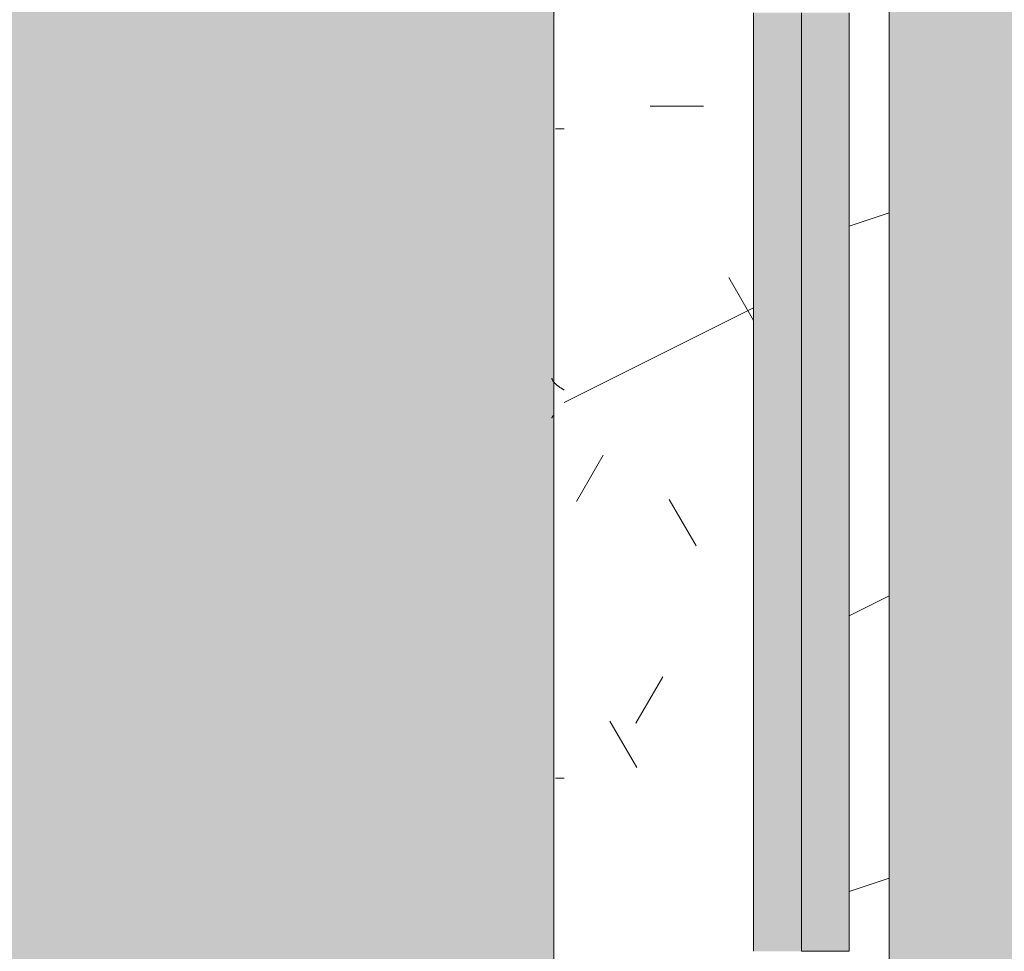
# Model space of a CAD drawing. Header units: millimetres. Extents: x 5980700 to 6194397, y -12939 to 2351883.
# Tile 278 of 587: x 6075274 to 6075890, y -820 to -236. Entities that reach past the tile are written whole.
import ezdxf

# ---------------------------------------------------------------- set-up
doc = ezdxf.new("R2010")
doc.units = ezdxf.units.MM
for name, color, linetype, lineweight in [('A-FLOR-PATT', 8, 'Continuous', 18), ('A-GLAZ', 151, 'Continuous', 9), ('A-GLAZ-SILL', 1, 'Continuous', 9), ('A-WALL', 113, 'Continuous', 18), ('A-WALL-PATT', 111, 'Continuous', 25)]:
    doc.layers.add(name, color=color, linetype=linetype, lineweight=lineweight)

# ---------------------------------------------------------------- blocks, each defined once
blk = doc.blocks.new('FP_131-PLANTA DE CAIMENTO DE PISOS - 1 PAV_')
at = {"layer": 'A-GLAZ-SILL', "lineweight": 5}
for p, q in [((-239.8225001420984, 108.6416587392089), (-239.9471744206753, 108.6585411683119)), ((-239.6978258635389, 108.6135488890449), (-239.8225001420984, 108.6416587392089)), ((-239.5731515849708, 108.5742528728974), (-239.6978258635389, 108.6135488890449)), ((-239.4484773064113, 108.5238283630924), (-239.5731515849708, 108.5742528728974)), ((-239.3238030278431, 108.46234936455), (-239.4484773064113, 108.5238283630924)), ((-239.199128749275, 108.3899061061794), (-239.3238030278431, 108.46234936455)), ((-239.0744544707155, 108.3066049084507), (-239.199128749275, 108.3899061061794)), ((-238.9497801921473, 108.2125680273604), (-239.0744544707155, 108.3066049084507)), ((-238.8251059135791, 108.1079334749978), (-238.9497801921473, 108.2125680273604)), ((-238.7004316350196, 107.9928548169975), (-238.8251059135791, 108.1079334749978)), ((-238.5757573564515, 107.8675009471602), (-238.7004316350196, 107.9928548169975)), ((-238.451083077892, 107.7320558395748), (-238.5757573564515, 107.8675009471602)), ((-238.3264087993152, 107.586718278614), (-238.451083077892, 107.7320558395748)), ((-238.2017345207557, 107.4317015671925), (-238.3264087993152, 107.586718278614))]:
    blk.add_line(p, q, dxfattribs=at)
blk = doc.blocks.new('CC_PEITORIL - PEITORIL-V130-PLANTA DE CAIMENTO DE PISOS - 1 PAV_')
at = {"layer": 'A-GLAZ', "color": 90, "lineweight": 5}
blk.add_blockref('FP_131-PLANTA DE CAIMENTO DE PISOS - 1 PAV_', (0, 0), dxfattribs=at)
blk = doc.blocks.new('CC_JANELA MAXIM-AR_4 FOLHAS VIDRO - 2_50 x 1_20-V160-PLANTA DE CAIMENTO DE PISOS - 1 PAV_')
at = {"layer": 'A-GLAZ', "lineweight": 5}
h = blk.add_hatch(color=251, dxfattribs=at)
h.paths.add_polyline_path([(-1220.000000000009, -17.49999999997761), (-1220, -47.49999999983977), (-632.4999999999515, -47.49999999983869), (-632.4999999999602, -17.49999999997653), (-1170.000000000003, -17.49999999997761)])
h.paths.add_polyline_path([(-602.4999999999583, -17.49999999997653), (-602.4999999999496, -47.49999999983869), (-14.99999999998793, -47.5000000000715), (-14.99999999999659, -17.49999999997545), (-479.7357064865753, -17.49999999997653)])
h.paths.add_polyline_path([(15.00000000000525, -17.49999999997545), (15.00000000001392, -47.5000000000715), (602.5000000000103, -47.500000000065), (602.5000000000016, -17.49999999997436), (65.00000000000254, -17.49999999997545)])
h.paths.add_polyline_path([(632.5000000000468, -47.500000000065), (1219.999999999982, -47.50000000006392), (1219.999999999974, -17.49999999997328), (632.5000000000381, -17.49999999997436)])
blk.add_hatch(color=251, dxfattribs=at).paths.add_polyline_path([(-602.4999999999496, -77.49999999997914), (-14.99999999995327, -77.49999999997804), (-14.99999999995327, -47.5000000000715), (-602.4999999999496, -47.49999999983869), (-602.4999999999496, -57.5063691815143)])
at = {"layer": 'A-GLAZ', "color": 90, "lineweight": 5}
for p, q in [((-14.99999999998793, -17.49999999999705), (-602.499999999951, -17.49999999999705)), ((-14.99999999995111, -47.5000000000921), (-602.499999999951, -47.5000000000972)), ((-602.4999999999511, -47.5000000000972), (-602.4999999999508, -77.50000000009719)), ((-602.4999999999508, -77.50000000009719), (-14.99999999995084, -77.50000000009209))]:
    blk.add_line(p, q, dxfattribs=at)
blk = doc.blocks.new('FP_216-PLANTA DE CAIMENTO DE PISOS - 1 PAV_')
at = {"layer": 'A-GLAZ-SILL', "color": 90, "lineweight": 5}
blk.add_line((1274.99999999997, 107.4999999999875), (-1275.000000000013, 107.4999999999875), dxfattribs=at)
at = {"layer": 'A-GLAZ-SILL', "lineweight": 5}
for p, q in [((-494.1089943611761, 100.9916647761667), (-494.1089943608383, 106.4169462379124)), ((-248.6741235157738, 104.8279180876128), (-248.8161133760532, 104.6330392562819)), ((-248.5321336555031, 105.0195510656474), (-248.6741235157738, 104.8279180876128)), ((-248.3901437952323, 105.2077760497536), (-248.5321336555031, 105.0195510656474)), ((-248.2481539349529, 105.3924337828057), (-248.3901437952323, 105.2077760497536)), ((-248.1061640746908, 105.5733680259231), (-248.2481539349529, 105.3924337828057)), ((-247.9641742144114, 105.7504256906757), (-248.1061640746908, 105.5733680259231)), ((-247.8221843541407, 105.9234569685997), (-247.9641742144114, 105.7504256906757)), ((-247.6801944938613, 106.0923154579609), (-247.8221843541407, 105.9234569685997)), ((-247.5382046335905, 106.2568582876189), (-247.6801944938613, 106.0923154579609)), ((-247.3962147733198, 106.4169462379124), (-247.5382046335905, 106.2568582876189)), ((-247.254224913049, 106.5724438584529), (-247.3962147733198, 106.4169462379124)), ((-247.1122350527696, 106.7232195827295), (-247.254224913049, 106.5724438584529)), ((-246.9702451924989, 106.8691458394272), (-247.1122350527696, 106.7232195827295)), ((-246.8282553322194, 107.010099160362), (-246.9702451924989, 106.8691458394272)), ((-246.6862654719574, 107.1459602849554), (-246.8282553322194, 107.010099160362)), ((-246.5442756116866, 107.276614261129), (-246.6862654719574, 107.1459602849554)), ((-246.4022857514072, 107.4019505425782), (-246.5442756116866, 107.276614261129)), ((-246.2602958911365, 107.5218630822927), (-246.4022857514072, 107.4019505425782)), ((-246.1183060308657, 107.6362504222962), (-246.2602958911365, 107.5218630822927)), ((-245.976316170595, 107.7450157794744), (-246.1183060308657, 107.6362504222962)), ((-245.8343263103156, 107.8480671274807), (-245.976316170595, 107.7450157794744)), ((-245.6923364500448, 107.9453172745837), (-245.8343263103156, 107.8480671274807)), ((-245.5503465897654, 108.0366839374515), (-245.6923364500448, 107.9453172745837)), ((-245.4083567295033, 108.1220898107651), (-245.5503465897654, 108.0366839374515)), ((-245.2663668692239, 108.2014626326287), (-245.4083567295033, 108.1220898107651)), ((-245.1243770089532, 108.2747352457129), (-245.2663668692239, 108.2014626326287)), ((-244.9823871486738, 108.3418456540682), (-245.1243770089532, 108.2747352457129)), ((-244.840397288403, 108.4027370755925), (-244.9823871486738, 108.3418456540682)), ((-244.6984074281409, 108.4573579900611), (-244.840397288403, 108.4027370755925)), ((-244.5564175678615, 108.5056621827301), (-244.6984074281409, 108.4573579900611)), ((-244.4144277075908, 108.5476087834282), (-244.5564175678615, 108.5056621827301)), ((-244.2724378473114, 108.5831623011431), (-244.4144277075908, 108.5476087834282)), ((-244.1304479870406, 108.6122926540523), (-244.2724378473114, 108.5831623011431)), ((-243.9884581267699, 108.6349751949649), (-244.1304479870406, 108.6122926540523)), ((-243.8464682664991, 108.6511907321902), (-243.9884581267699, 108.6349751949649)), ((-243.7044784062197, 108.6609255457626), (-243.8464682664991, 108.6511907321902)), ((-87.70899436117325, 100.9916647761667), (-87.70899436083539, 106.4169462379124)), ((-251.0879511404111, 101.2148174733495), (-251.2299410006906, 100.9916647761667)), ((-250.9459612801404, 101.4377813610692), (-251.0879511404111, 101.2148174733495)), ((-250.8039714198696, 101.6603677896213), (-250.9459612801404, 101.4377813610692)), ((-250.6619815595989, 101.8823884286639), (-250.8039714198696, 101.6603677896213)), ((-250.5199916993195, 102.1036554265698), (-250.6619815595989, 101.8823884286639)), ((-250.3780018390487, 102.3239815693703), (-250.5199916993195, 102.1036554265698)), ((-250.2360119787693, 102.543180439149), (-250.3780018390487, 102.3239815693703)), ((-250.0940221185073, 102.761066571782), (-250.2360119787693, 102.543180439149)), ((-249.9520322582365, 102.9774556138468), (-250.0940221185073, 102.761066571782)), ((-249.8100423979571, 103.19216447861), (-249.9520322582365, 102.9774556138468)), ((-249.6680525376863, 103.4050115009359), (-249.8100423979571, 103.19216447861)), ((-249.5260626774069, 103.6158165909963), (-249.6680525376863, 103.4050115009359)), ((-249.3840728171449, 103.8244013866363), (-249.5260626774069, 103.6158165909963)), ((-249.2420829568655, 104.0305894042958), (-249.3840728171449, 103.8244013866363)), ((-249.1000930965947, 104.234206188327), (-249.2420829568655, 104.0305894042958)), ((-248.9581032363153, 104.4350794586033), (-249.1000930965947, 104.234206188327)), ((-248.8161133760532, 104.6330392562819), (-248.9581032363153, 104.4350794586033))]:
    blk.add_line(p, q, dxfattribs=at)
blk = doc.blocks.new('CC_PEITORIL - PEITORIL-V215-PLANTA DE CAIMENTO DE PISOS - 1 PAV_')
at = {"layer": 'A-GLAZ-SILL', "lineweight": 5}
h = blk.add_hatch(dxfattribs=at)
h.set_pattern_fill('FP_224', color=256, style=0, pattern_type=2)
h.set_pattern_definition([(270, (217.091, -16549.122), (101.6, -406.4), [33.528, -271.272, 33.528, -271.272, -1625.6]), (270, (217.091, -16549.122), (101.6, -406.4), [-609.6, 33.528, -576.072, 33.528, -271.272, -711.2]), (270, (217.091, -16549.122), (101.6, -406.4), [-1524, 33.528, -169.672, 33.528, -474.472]), (29.99999999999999, (267.891, -16701.522), (301.1527240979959, 291.1881810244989), [33.528, -271.272, 33.528, -271.272, -1625.6]), (29.99999999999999, (267.891, -16701.522), (301.1527240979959, 291.1881810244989), [-609.6, 33.528, -576.072, 33.528, -271.272, -711.2]), (29.99999999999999, (267.891, -16701.522), (301.1527240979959, 291.1881810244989), [-1524, 33.528, -169.672, 33.528, -474.472]), (150, (471.091, -16752.322), (-402.7527240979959, 115.211818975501), [33.528, -271.272, 33.528, -271.272, -1625.6]), (150, (471.091, -16752.322), (-402.7527240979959, 115.211818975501), [-609.6, 33.528, -576.072, 33.528, -271.272, -711.2]), (150, (471.091, -16752.322), (-402.7527240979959, 115.211818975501), [-1524, 33.528, -169.672, 33.528, -474.472])])
h.paths.add_polyline_path([(-1275.000000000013, 77.5000000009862), (-1250.00000000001, 77.49363081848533), (-1250.00000000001, -17.49999999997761), (1249.999999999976, -17.49999999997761), (1249.999999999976, 77.50000000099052), (1274.99999999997, 77.50000000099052), (1274.99999999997, 100.9916647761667), (-1275.000000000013, 100.9852955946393), (-1275.000000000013, 78.38804504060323)])
h = blk.add_hatch(dxfattribs=at)
h.set_pattern_fill('FP_225', color=256, style=0, pattern_type=2)
h.set_pattern_definition([(126.87, (1804.591, -17184.122), (3175.008507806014, -4762.494328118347), [793.75, -7143.75]), (116.565, (1328.341, -18136.622), (-1587.499067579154, 1587.501456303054), [1774.879, -1774.879]), (108.435, (534.591, -18136.622), (-1587.502903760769, 3174.997452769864), [1004.024, -4016.092])])
h.paths.add_polyline_path([(-1275.000000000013, 77.5000000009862), (-1250.00000000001, 77.49363081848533), (-1250.00000000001, -17.49999999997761), (1249.999999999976, -17.49999999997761), (1249.999999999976, 77.50000000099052), (1274.99999999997, 77.50000000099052), (1274.99999999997, 100.9916647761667), (-1275.000000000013, 100.9852955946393), (-1275.000000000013, 78.38804504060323)])
at = {"layer": 'A-GLAZ', "color": 90, "lineweight": 5}
blk.add_blockref('FP_216-PLANTA DE CAIMENTO DE PISOS - 1 PAV_', (0, 0), dxfattribs=at)
blk = doc.blocks.new('BE-PMSa-MOD-ARQ-CONEXAODOFUTURO-EX-000-R_rvt-2-PLANTA DE CAIMENTO DE PISOS - 1 PAV_')
at = {"layer": 'A-FLOR-PATT', "lineweight": 5}
h = blk.add_hatch(dxfattribs=at)
h.set_pattern_fill('FP_2', color=135, style=0, pattern_type=2)
h.set_pattern_definition([(0, (0, 0), (812.8, 203.2), [33.528, -576.072, 33.528, -576.072, -3251.2]), (0, (0, 0), (812.8, 203.2), [-1219.2, 33.528, -1185.672, 33.528, -576.072, -1422.4]), (0, (0, 0), (812.8, 203.2), [-3048, 33.528, -372.872, 33.528, -982.472]), (120, (304.8, 101.6), (-582.3763620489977, 602.3054481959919), [33.52799999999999, -576.0719999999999, 33.52799999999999, -576.0719999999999, -3251.199999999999]), (120, (304.8, 101.6), (-582.3763620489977, 602.3054481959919), [-1219.2, 33.52799999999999, -1185.672, 33.52799999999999, -576.0719999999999, -1422.4]), (120, (304.8, 101.6), (-582.3763620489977, 602.3054481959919), [-3048, 33.52799999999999, -372.8719999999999, 33.52799999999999, -982.4719999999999]), (240, (406.4, 508), (-230.4236379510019, -805.5054481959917), [33.528, -576.072, 33.528, -576.072, -3251.2]), (240, (406.4, 508), (-230.4236379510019, -805.5054481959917), [-1219.2, 33.528, -1185.672, 33.528, -576.072, -1422.4]), (240, (406.4, 508), (-230.4236379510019, -805.5054481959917), [-3048, 33.528, -372.872, 33.528, -982.472])])
h.paths.add_polyline_path([(-15966.85299915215, 4711.136803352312), (-15966.79158577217, 4712.906868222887), (-15965.57572207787, 4712.3617231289)])
h.paths.add_polyline_path([(3731.201831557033, -10125.84100563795), (14705.38782324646, -10125.84100563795), (14705.38782324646, -9779.8857164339), (14699.38782324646, -9779.8857164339), (14699.38782324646, -9763.237570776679), (14681.68558745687, -9763.757413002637), (14670.96395493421, -9768.482704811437), (14665.88782324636, -9782.570563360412), (14665.88782324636, -9856.278958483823), (14670.73620676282, -9865.068167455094), (14677.45883342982, -9868.493127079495), (14678.38782324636, -9869.242380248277), (14678.38782324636, -9881.040871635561), (14674.14369136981, -9882.10035906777), (14663.09686027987, -9878.012306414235), (14654.32815878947, -9868.57707781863), (14652.0250349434, -9859.981702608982), (14651.89263271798, -9855.737570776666), (14650.88782324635, -9855.737570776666), (14651.89263271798, -9780.737570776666), (14653.73085252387, -9770.127241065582), (14656.87805812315, -9762.851510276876), (14667.13782324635, -9752.591745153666), (14683.38782324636, -9748.237570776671), (14699.38782324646, -9748.237570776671), (14699.38782324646, -9731.58942511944), (14705.38782324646, -9731.58942511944), (14705.38782324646, -9705.737570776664), (14755.38782324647, -9705.737570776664), (14755.38782324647, -9754.737570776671), (14795.38782324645, -9754.737570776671), (14796.02424042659, -9756.737570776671), (14812.38782324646, -9756.737570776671), (14811.36426821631, -9815.737570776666), (14810.34779546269, -9815.737570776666), (14811.47778338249, -9818.1719714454), (14811.43015556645, -9819.291362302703), (14811.44856252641, -9820.918341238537), (14827.38782324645, -9827.197475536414), (14827.38782324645, -10125.84100563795), (21231.38515489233, -10125.84100563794), (21231.38515489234, 5919.158994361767), (12003.88515489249, 5918.472013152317), (12003.8851548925, 5447.158205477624), (12268.88333741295, 5447.158205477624), (12268.88333741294, 4674.158994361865), (15653.88333741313, 4674.158994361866), (15653.88333741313, 5447.158205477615), (15923.88333741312, 5447.158205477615), (15923.88333741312, 4674.158994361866), (19560.40988707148, 4674.158994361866), (19559.83290347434, 4677.196584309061), (19558.62046790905, 4677.180784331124), (19558.93691090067, 4681.184361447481), (19560.40988707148, 4681.202554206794), (19559.83416624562, 4682.57353656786), (19558.03876213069, 4682.57353656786), (19558.93691090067, 4695.251249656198), (19588.00988707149, 4695.197383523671), (19586.88286324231, 4682.548897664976), (19585.40988707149, 4682.548897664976), (19585.98560789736, 4681.195050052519), (19587.19930623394, 4681.15368493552), (19586.88286324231, 4677.184908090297), (19585.41064974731, 4677.065937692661), (19585.98560789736, 4674.158994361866), (19999.38682609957, 4674.158994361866), (19999.38682609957, 5447.158205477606), (20269.38682609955, 5447.158205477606), (20269.38682609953, 4280.731645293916), (20299.38682609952, 4280.731645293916), (20298.51487451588, 1530.731645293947), (20269.38682609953, 1530.731645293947), (20269.38682609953, 1143.558994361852), (20299.38682609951, 1143.558994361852), (20298.51487451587, -1606.441005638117), (20269.38682609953, -1606.441005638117), (20269.38682609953, -2040.191005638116), (20299.38682609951, -2040.191005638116), (20298.51487451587, -4790.191005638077), (20269.38682609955, -4790.191005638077), (20269.38682609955, -5273.941005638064), (20299.38682609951, -5273.941005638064), (20298.51487451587, -8023.941005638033), (20269.38682609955, -8023.941005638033), (20269.38682609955, -9308.841005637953), (19999.38682609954, -9308.841005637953), (19999.38682609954, -8513.84179452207), (19913.3833374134, -8513.84179452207), (19913.3833374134, -8347.825683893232), (19635.38599049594, -8347.979428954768), (19635.38599049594, -8377.825683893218), (16285.38599049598, -8376.953732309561), (16285.38599049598, -8347.825683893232), (15971.88333741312, -8347.979428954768), (15971.88333741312, -8513.841794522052), (15921.38515489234, -8513.841794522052), (15921.38515489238, -9312.594001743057), (15651.38515489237, -9312.594001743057), (15651.38515489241, -8513.841794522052), (15603.38515489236, -8513.841794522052), (15603.38515489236, -8377.825683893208), (12316.88333741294, -8377.825683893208), (12316.88333741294, -8513.841794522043), (12293.88333741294, -8513.841794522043), (12293.88333741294, -9312.594001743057), (11998.88333741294, -9312.594001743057), (11998.88333741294, -8513.841794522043), (11950.88333741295, -8513.841794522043), (11950.88333741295, -8347.825683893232), (11867.63333741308, -8347.979428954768), (11867.63333741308, -8377.82568389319), (8517.633337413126, -8376.953732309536), (8517.633337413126, -8347.825683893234), (8434.383337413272, -8347.97942895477), (8434.383337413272, -8513.841794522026), (8386.383337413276, -8513.841794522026), (8386.383337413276, -9312.594001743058), (8116.383337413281, -9312.594001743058), (8116.383337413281, -9125.841005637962), (2121.38333741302, -9125.841005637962), (2121.38333741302, -9312.594001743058), (1851.383337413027, -9312.594001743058), (1851.383337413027, -9125.841005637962), (-4143.616662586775, -9125.841005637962), (-4143.616662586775, -9312.594001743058), (-4413.616662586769, -9312.594001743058), (-4413.616662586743, -8513.841794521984), (-4461.61666258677, -8513.841794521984), (-4461.61666258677, -8347.825683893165), (-4547.366662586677, -8347.97942895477), (-4547.366662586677, -8377.82568389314), (-7897.366662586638, -8376.953732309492), (-7897.366662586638, -8347.825683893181), (-7983.116662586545, -8347.97942895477), (-7983.116662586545, -8513.841794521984), (-8031.114845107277, -8513.841794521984), (-8031.11484510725, -9308.841005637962), (-8301.11484510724, -9308.841005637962), (-8301.114845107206, -8513.841794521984), (-8349.116662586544, -8513.841794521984), (-8349.116662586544, -8347.825683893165), (-8354.864845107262, -8347.97942895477), (-8354.864845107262, -8377.825683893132), (-11704.86484510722, -8376.953732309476), (-11705.67059857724, -8347.825683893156), (-11710.61666258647, -8347.97942895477), (-11710.61666258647, -8513.841794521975), (-11758.61484510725, -8513.841794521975), (-11758.61484510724, -9308.841005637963), (-12028.61484510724, -9308.841005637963), (-12028.61484510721, -8513.841794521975), (-12076.61666258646, -8513.841794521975), (-12076.61666258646, -8347.82568389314), (-12498.61666258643, -8347.97942895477), (-12498.61666258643, -8377.825683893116), (-15848.61666258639, -8376.953732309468), (-15848.61666258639, -8347.82568389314), (-16270.61666258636, -8347.97942895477), (-16270.61666258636, -8513.841794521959), (-16356.61588608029, -8513.841794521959), (-16356.61588608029, -9308.841005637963), (-16626.61588608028, -9308.841005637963), (-16626.62225526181, -7987.079408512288), (-16656.61588608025, -7987.079408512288), (-16655.7439344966, -5237.07940851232), (-16626.62225526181, -5237.07940851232), (-16626.62225526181, -4803.34100563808), (-16656.61588608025, -4803.34100563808), (-16655.7439344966, -2053.341005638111), (-16626.62225526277, -2053.341005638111), (-16626.62225526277, -1620.841794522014), (-16656.61588608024, -1620.841794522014), (-16655.74393449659, 1129.158205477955), (-16626.62225526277, 1129.158205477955), (-16626.62225526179, 1534.1582054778), (-16656.61588608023, 1534.1582054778), (-16655.75030367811, 4291.658994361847), (-16626.62225526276, 4291.658994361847), (-16626.61588608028, 5479.158994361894), (-16356.61588608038, 5479.158994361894), (-16356.61588608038, 4674.158994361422), (-15971.4658517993, 4674.158994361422), (-15969.32193463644, 4707.054996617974), (-15967.78963012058, 4710.307043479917), (-15962.27373900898, 4714.058684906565), (-15960.94760521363, 4714.652107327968), (-15959.84645306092, 4714.71907505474), (-15959.84645306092, 4715.8252811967), (-15957.766248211, 4715.335026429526), (-15956.67909179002, 4714.508980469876), (-15954.53101014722, 4715.146843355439), (-15948.69801778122, 4712.361723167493), (-15947.69218614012, 4710.313634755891), (-15946.34526303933, 4708.984911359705), (-15944.33196142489, 4698.966261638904), (-15943.76299404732, 4697.905132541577), (-15944.00738434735, 4674.158994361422), (-12028.61666258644, 4674.158994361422), (-12028.6166625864, 5447.158205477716), (-11733.61666258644, 5446.941285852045), (-11733.61666258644, 4674.158994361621), (-8301.114845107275, 4674.158994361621), (-8301.114845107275, 5447.158205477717), (-8031.114845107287, 5447.158205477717), (-8031.114845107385, 5919.158994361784), (-17588.61484510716, 5919.158994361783), (-17588.61484510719, -10125.84100563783), (1375.719287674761, -10125.84100563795)])
h.paths.add_polyline_path([(14665.67045985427, -9780.737570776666), (14665.63226694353, -9779.779781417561), (14665.63226694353, -9780.737570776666)])
h.paths.add_polyline_path([(-16089.65907882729, -8758.105317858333), (-16115.54098333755, -8754.697900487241), (-16139.6590788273, -8744.707858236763), (-16160.36975694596, -8728.81599597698), (-16176.26161920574, -8708.105317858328), (-16186.2516614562, -8683.987222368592), (-16189.65907882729, -8658.105317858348), (-16186.2516614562, -8632.223413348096), (-16176.26161920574, -8608.105317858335), (-16160.36975694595, -8587.394639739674), (-16139.65907882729, -8571.502777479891), (-16115.54098333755, -8561.512735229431), (-16089.65907882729, -8558.105317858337), (-16063.77717431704, -8561.512735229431), (-16039.65907882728, -8571.5027774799), (-16018.94840070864, -8587.394639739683), (-16003.05653844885, -8608.105317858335), (-15993.06649619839, -8632.22341334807), (-15989.6590788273, -8658.105317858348), (-15993.06649619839, -8683.987222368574), (-16003.05653844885, -8708.105317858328), (-16021.19134126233, -8730.537064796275), (-16039.65907882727, -8744.707858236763), (-16063.77717431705, -8754.697900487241)])
h.paths.add_polyline_path([(19732.71217533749, -8754.66845021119), (19706.83027082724, -8751.260990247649), (19682.71217533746, -8741.270823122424), (19660.00862136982, -8722.781563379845), (19646.10963495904, -8704.667825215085), (19636.1195927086, -8680.549428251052), (19632.71217533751, -8648.66439434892), (19632.71217533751, -8622.782813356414), (19636.1195927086, -8596.9012323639), (19646.10963495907, -8572.783438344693), (19662.00149721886, -8552.073019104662), (19682.71217533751, -8536.181355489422), (19706.83027082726, -8526.191438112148), (19732.7121753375, -8522.784063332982), (19758.59407984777, -8526.191438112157), (19782.71217533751, -8536.181355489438), (19803.42285345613, -8552.073019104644), (19819.31471571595, -8572.783438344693), (19829.30475796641, -8596.901232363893), (19832.7121753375, -8628.390346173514), (19832.7121753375, -8654.667200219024), (19827.88084468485, -8683.987101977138), (19816.67739151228, -8708.104895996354), (19803.42285345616, -8725.378762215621), (19782.71217533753, -8741.270823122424), (19758.59407984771, -8751.260990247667)])
h.paths.add_polyline_path([(15648.38515489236, -8468.841794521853), (15650.88333741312, -8468.841794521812), (15650.88333741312, -8347.825683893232), (15648.38515489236, -8347.979428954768)])
h.paths.add_polyline_path([(19588.84766320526, 4677.140991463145), (19587.19930623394, 4677.180784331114), (19588.17837096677, 4681.15368493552)])
h.paths.add_polyline_path([(19556.97211093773, 4677.140991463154), (19558.32440709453, 4678.382155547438), (19558.03965555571, 4677.166762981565), (19557.10244703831, 4677.144137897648)])
h.paths.add_polyline_path([(19572.90988707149, 4728.142336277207), (19572.90988707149, 4726.742336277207), (19573.4626323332, 4727.745209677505)])
h.paths.add_polyline_path([(19575.73176932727, 4695.639950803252), (19572.5677829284, 4696.432937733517), (19568.91630770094, 4696.431447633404), (19559.3482884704, 4696.333664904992), (19559.34828847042, 4718.022372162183), (19562.4254587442, 4722.467653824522), (19569.27606767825, 4726.263934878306), (19567.2700120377, 4727.14852244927), (19574.67880208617, 4727.830632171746), (19576.14512513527, 4726.470898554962), (19576.81805465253, 4726.227816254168), (19583.58719946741, 4722.319648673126), (19587.49536704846, 4715.550503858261), (19587.49536704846, 4707.734168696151), (19586.28070679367, 4704.092336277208), (19585.91122027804, 4696.34719023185), (19576.14512513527, 4695.960088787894)])
h.paths.add_polyline_path([(-15957.766248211, 4718.652107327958), (-15954.53101014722, 4716.980669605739), (-15955.18379838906, 4716.796714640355)])
h.paths.add_polyline_path([(-15960.34869803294, 4716.796714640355), (-15961.00148627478, 4718.082019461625), (-15959.74034676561, 4717.233792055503), (-15960.09391064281, 4716.979769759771)])
h.paths.add_polyline_path([(19732.71217533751, 4730.240264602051), (19706.83027082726, 4733.647681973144), (19682.7121753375, 4743.637724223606), (19662.00149721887, 4759.529586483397), (19646.10963495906, 4780.240264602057), (19636.1195927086, 4804.358360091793), (19632.71217533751, 4830.240264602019), (19636.1195927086, 4856.122169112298), (19646.10963495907, 4880.24026460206), (19662.00149721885, 4900.950942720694), (19682.7121753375, 4916.842804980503), (19706.83027082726, 4926.832847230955), (19732.71217533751, 4930.240264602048), (19758.59407984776, 4926.832847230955), (19782.71217533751, 4916.842804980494), (19803.42285345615, 4900.950942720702), (19819.31471571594, 4880.24026460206), (19829.30475796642, 4856.122169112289), (19832.7121753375, 4830.240264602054), (19829.30475796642, 4804.358360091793), (19819.31471571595, 4780.24026460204), (19803.42285345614, 4759.529586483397), (19782.71217533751, 4743.637724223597), (19758.59407984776, 4733.647681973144)])
h.paths.add_polyline_path([(-16089.65907882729, 4736.408178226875), (-16115.54098333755, 4739.815595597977), (-16139.65907882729, 4749.80563784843), (-16160.36975694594, 4765.697500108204), (-16176.26161920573, 4786.408178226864), (-16186.2516614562, 4810.526273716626), (-16189.65907882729, 4836.408178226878), (-16186.2516614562, 4862.29008273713), (-16176.26161920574, 4886.408178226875), (-16160.36975694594, 4907.118856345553), (-16139.65907882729, 4923.010718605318), (-16115.54098333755, 4933.000760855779), (-16089.65907882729, 4936.408178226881), (-16063.77717431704, 4933.000760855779), (-16039.65907882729, 4923.01071860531), (-16018.9484007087, 4907.118856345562), (-16003.05653844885, 4886.408178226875), (-15993.06649619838, 4862.29008273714), (-15989.6590788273, 4836.408178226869), (-15993.06649619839, 4810.526273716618), (-16003.05653844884, 4786.408178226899), (-16018.94840070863, 4765.69750010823), (-16039.65907882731, 4749.80563784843), (-16063.77717431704, 4739.815595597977)])
h = blk.add_hatch(dxfattribs=at)
h.set_pattern_fill('FP_100', color=133, style=0, pattern_type=2)
h.set_pattern_definition([(49.99999999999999, (0, 0), (182.184668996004, -15.93908553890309), [19.05, -209.55]), (355, (0, 0), (-35.24242749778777, 191.0566080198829), [15.24, -167.64]), (100.451, (15.182, -1.328), (146.9425016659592, 175.1166878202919), [16.19, -178.09]), (46.184, (0, 50.8), (271.0788941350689, -42.04327417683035), [28.575, -314.325]), (96.636, (22.59, 47.297), (237.4025071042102, 247.4272132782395), [24.285, -267.135]), (351.184, (0, 50.8), (237.404605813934, 247.4251178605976), [22.86, -251.46]), (21, (25.4, 38.1), (151.6148798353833, -102.2655185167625), [19.05, -209.55]), (326, (25.4, 38.1), (61.80235996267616, 184.1877424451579), [15.24, -167.64]), (71.45100000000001, (38.035, 29.578), (213.4170626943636, 81.92136778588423), [16.19, -178.09]), (37.50000000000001, (0, 0), (3.08832282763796, 84.55507579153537), [8.382, -157.226, 8.382, -161.798, -168.275]), (37.50000000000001, (0, 0), (3.08832282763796, 84.55507579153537), [-335.788, 8.382, -159.893]), (7.499999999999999, (0, 0), (66.81943811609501, 100.1807470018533), [8.382, -88.646, 8.382, -153.416, -64.135]), (7.499999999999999, (0, 0), (66.81943811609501, 100.1807470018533), [-258.826, 8.382, -55.753]), (327.5, (-56.642, 0), (135.5904877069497, -5.7289126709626), [8.382, -55.118, 8.382, -189.738, -262.89]), (327.5, (-56.642, 0), (135.5904877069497, -5.7289126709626), [-261.62, 8.382, -254.508]), (317.5, (-82.042, 0), (148.1288864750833, 25.42676126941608), [8.382, -74.168, 8.382, -123.19, -186.69]), (317.5, (-82.042, 0), (148.1288864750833, 25.42676126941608), [-214.122, 8.382, -178.308])])
h.paths.add_polyline_path([(-1916.114845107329, -8177.825683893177), (-1683.614845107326, -8177.825683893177), (-1683.614845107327, -1915.841005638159), (-3033.614845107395, -1915.841005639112), (-3033.614845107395, -1900.841005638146), (-3933.614845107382, -1900.841005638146), (-3933.614845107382, -2050.841005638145), (-1818.614845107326, -2050.841005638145), (-1818.614845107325, -8042.852683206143), (-4146.617820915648, -8042.852683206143), (-4146.617820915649, -4063.841794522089), (-3970.61666258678, -4063.841794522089), (-3970.61666258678, -3457.84179452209), (-4146.617820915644, -3457.84179452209), (-4146.617820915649, -2138.841794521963), (-3970.61666258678, -2138.841794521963), (-3970.61666258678, -2050.841005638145), (-3963.614845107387, -2050.841005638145), (-3963.614845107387, -1900.841005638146), (-3973.614845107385, -1900.841005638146), (-3973.614845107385, -1915.841005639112), (-4105.616662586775, -1915.841005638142), (-4105.616662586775, -2003.84179452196), (-4281.617820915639, -2003.84179452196), (-4281.617820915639, -3592.841794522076), (-4105.61666258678, -3592.841794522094), (-4105.61666258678, -3928.841794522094), (-4281.617820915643, -3928.841794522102), (-4281.615120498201, -8177.82568389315), (-1916.459753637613, -8177.825683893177)])
h.paths.add_polyline_path([(8258.385255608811, -8167.825683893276), (15620.8643440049, -8167.825683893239), (15620.86434400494, -1925.841005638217), (12311.88333741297, -1925.841005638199), (12311.88333741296, -2018.841794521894), (11955.88333741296, -2018.841794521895), (11955.88333741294, -1925.841005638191), (9541.385154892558, -1925.841005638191), (9541.385154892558, -1915.841005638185), (9491.385154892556, -1915.841005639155), (9491.385154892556, -1900.841005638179), (8591.38515489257, -1900.841005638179), (8591.38515489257, -2050.841005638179), (11830.88333741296, -2050.841005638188), (11830.88333741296, -2143.841794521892), (12436.88333741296, -2143.841794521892), (12436.88333741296, -2050.841005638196), (15495.86434400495, -2050.841005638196), (15495.86434400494, -8042.825683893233), (8383.385255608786, -8042.825683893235), (8383.385255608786, -4063.841794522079), (8559.379702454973, -4063.841794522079), (8559.379702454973, -3457.841794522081), (8383.385255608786, -3457.84179452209), (8383.385255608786, -2138.841794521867), (8559.379702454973, -2138.84179452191), (8559.379702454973, -2050.841005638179), (8561.385154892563, -2050.753085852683), (8561.385154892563, -1900.841005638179), (8551.38515489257, -1900.841005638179), (8551.38515489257, -1915.841005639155), (8501.385154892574, -1915.841005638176), (8501.385154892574, -1925.841005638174), (8434.379702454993, -1925.841005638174), (8434.379702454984, -2013.841794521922), (8258.385255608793, -2013.841794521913), (8258.385255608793, -3582.841794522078), (8434.379702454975, -3582.841794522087), (8434.379702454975, -3938.841794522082), (8258.385255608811, -3938.841794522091), (8258.385255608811, -8156.700611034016)])
h.paths.add_polyline_path([(19984.7546155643, -8167.825683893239), (20089.38682609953, -8167.825683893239), (20089.38682609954, -5194.841794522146), (19913.3833374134, -5194.841794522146), (19913.3833374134, -4838.841794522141), (20089.38682609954, -4838.841794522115), (20089.38682609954, -2013.84179452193), (19913.3833374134, -2013.841794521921), (19913.3833374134, -1657.841794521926), (20089.38682609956, -1657.841794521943), (20089.38682609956, 1166.158205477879), (19913.38333741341, 1166.158205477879), (19913.38333741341, 1522.158205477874), (20089.38682609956, 1522.158205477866), (20089.38682609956, 4296.158205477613), (19913.38333741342, 4296.15820547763), (19913.3833374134, 4461.658994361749), (15971.88333741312, 4461.658994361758), (15971.88333741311, 4296.15820547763), (15800.86434400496, 4296.15820547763), (15800.86434400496, -605.8410056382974), (15790.86434400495, -605.8410056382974), (15790.86434400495, -655.841005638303), (15775.86434400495, -655.841005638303), (15775.86434400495, -1555.841005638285), (16091.88333741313, -1555.841005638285), (16091.88333741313, -1527.841794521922), (15925.86434400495, -1527.841794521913), (15925.86434400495, 4171.158205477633), (16096.88333741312, 4171.158205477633), (16097.48518693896, 4336.658994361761), (19788.38333741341, 4336.658994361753), (19788.38333741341, 4171.158205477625), (19964.38682609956, 4171.158205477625), (19964.38682609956, 1647.158205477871), (19788.38333741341, 1647.158205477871), (19788.38333741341, 1041.158205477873), (19964.38682609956, 1041.158205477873), (19964.38682609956, -1532.84179452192), (19788.38333741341, -1532.84179452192), (19788.38333741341, -2138.841794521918), (19964.38682609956, -2138.841794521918), (19964.38682609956, -4713.841794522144), (19788.3833374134, -4713.841794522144), (19788.3833374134, -5319.841794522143), (19964.38682609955, -5319.841794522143), (19964.38682609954, -8042.82568389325), (15925.86434400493, -8042.825683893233), (15925.86434400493, -2143.841794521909), (16091.88333741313, -2143.841794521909), (16091.88333741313, -1585.841005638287), (15775.86434400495, -1585.841005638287), (15775.86434400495, -1595.841005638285), (15790.86434400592, -1595.841005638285), (15790.86434400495, -1652.84179452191), (15966.88333741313, -1653.220801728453), (15966.88333741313, -2018.84179452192), (15800.86434400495, -2018.841794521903), (15800.86434400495, -8167.825683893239), (19925.14432074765, -8167.825683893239)])
h.paths.add_polyline_path([(-5690.728343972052, -8167.825683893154), (-4451.617820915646, -8167.825683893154), (-4451.617820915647, -1925.841005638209), (-4506.114845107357, -1925.84100563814), (-4506.114845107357, -1915.841005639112), (-4536.11484510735, -1915.841005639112), (-4536.11484510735, -1900.841005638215), (-4546.114845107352, -1900.841005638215), (-4546.114845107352, -2740.841005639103), (-4536.114845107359, -2740.841005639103), (-4536.114845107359, -2751.8410056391), (-4516.109778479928, -2751.8410056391), (-4516.109778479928, -2640.8410056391), (-4497.109778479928, -2640.8410056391), (-4497.109778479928, -2770.841005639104), (-4536.114845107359, -2770.841005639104), (-4536.114845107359, -2780.841005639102), (-4546.114845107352, -2780.841005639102), (-4546.114845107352, -2820.841005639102), (-4576.114845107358, -2820.841005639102), (-4576.617820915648, -8042.852683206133), (-11628.61484510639, -8042.852683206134), (-11628.6148451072, -2138.841794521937), (-11585.61666258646, -2138.841794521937), (-11585.61666258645, -2050.841005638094), (-8474.116662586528, -2050.841005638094), (-8474.116662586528, -2138.841794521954), (-7858.116662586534, -2138.841794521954), (-7858.116662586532, -2050.841005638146), (-4576.617820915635, -2050.841005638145), (-4576.617820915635, -1900.841005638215), (-5476.114845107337, -1900.841005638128), (-5476.114845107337, -1915.841005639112), (-5528.614845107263, -1915.841005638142), (-5528.614845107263, -1925.841005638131), (-7983.116662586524, -1925.841005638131), (-7983.116662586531, -2013.841794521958), (-8324.11666258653, -2013.841794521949), (-8324.11666258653, -2003.841794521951), (-8339.116662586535, -2003.84179452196), (-8339.116662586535, -1925.841005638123), (-11720.61666258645, -1925.841005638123), (-11720.61666258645, -2003.841794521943), (-11753.61484510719, -2003.841794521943), (-11753.61034441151, -8167.825683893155), (-5985.163661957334, -8167.825683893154)])
h.paths.add_polyline_path([(-15701.5291554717, -8167.825683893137), (-11933.6148451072, -8167.825683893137), (-11933.6148451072, -2013.841794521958), (-12076.61666258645, -2013.841794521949), (-12076.61666258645, -1657.841794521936), (-11923.61484510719, -1657.841794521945), (-11923.61484510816, -1515.8410056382), (-11908.61484510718, -1515.8410056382), (-11908.61484510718, -1505.841005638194), (-12058.61484510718, -1505.841005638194), (-12058.61484510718, -1532.841794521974), (-12201.61666258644, -1532.841794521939), (-12201.61666258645, -2138.841794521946), (-12058.61484510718, -2138.841794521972), (-12058.61484510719, -8042.851795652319), (-16321.61588608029, -8042.826571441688), (-16321.61588608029, -5319.841794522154), (-16145.61666258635, -5319.841794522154), (-16145.61666258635, -4713.841794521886), (-16321.61588608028, -4713.681888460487), (-16321.61588608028, -2138.84179452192), (-16145.61666258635, -2138.841794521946), (-16145.61666258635, -1532.841794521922), (-16321.61588608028, -1532.841794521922), (-16321.61588608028, 1041.158205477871), (-16145.61666258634, 1041.158205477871), (-16145.61666258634, 1647.158205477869), (-16321.61588608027, 1647.158205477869), (-16321.61588608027, 4171.158205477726), (-16145.61666258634, 4171.158205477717), (-16145.61666258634, 4336.658994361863), (-12201.61666258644, 4336.658994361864), (-12201.61666258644, 4171.158205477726), (-12058.61484510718, 4171.158205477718), (-12058.61484510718, -1475.841005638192), (-11908.61484510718, -1475.841005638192), (-11908.61484510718, -575.8410056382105), (-11923.61484510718, -575.8410056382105), (-11923.61484510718, -525.8410056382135), (-11933.61484510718, -525.8410056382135), (-11933.61484510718, 4296.158205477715), (-12076.61666258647, 4296.158205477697), (-12076.61666258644, 4461.658994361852), (-16270.61666258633, 4461.658994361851), (-16270.61666258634, 4296.158205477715), (-16446.62225526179, 4296.158205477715), (-16446.61588608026, 1522.158205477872), (-16270.61666258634, 1522.158205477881), (-16270.61666258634, 1166.158205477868), (-16446.62225526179, 1166.158205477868), (-16446.61588608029, -1657.841794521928), (-16270.61666258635, -1657.841794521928), (-16270.61666258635, -2013.841794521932), (-16446.6222552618, -2013.841794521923), (-16446.61588608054, -4838.841794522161), (-16270.61666258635, -4838.841794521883), (-16270.61666258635, -5194.841794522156), (-16446.62225526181, -5194.841794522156), (-16446.61573815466, -8167.825683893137), (-15735.98765560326, -8167.825683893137)])
h.paths.add_polyline_path([(8551.38515489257, -1770.841005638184), (9491.385154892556, -1770.841005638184), (9491.385154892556, -1755.841005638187), (9630.135154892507, -1755.841005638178), (9630.135154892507, -1740.841005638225), (11880.13515489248, -1741.712957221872), (11880.13515489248, -1755.841005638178), (11965.88333741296, -1755.841005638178), (11965.88333741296, -1662.841794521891), (12301.88333741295, -1662.841794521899), (12301.88333741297, -1755.841005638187), (12713.6541483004, -1755.841005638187), (12713.6541483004, -1740.841005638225), (14963.65414830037, -1741.712957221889), (14963.65414830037, -1755.841005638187), (15630.86434400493, -1755.841005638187), (15630.86434400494, -1595.841005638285), (15645.86434400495, -1595.841005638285), (15645.86434400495, -655.841005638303), (15630.86434400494, -655.841005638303), (15630.86434400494, -29.5925127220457), (15087.63515489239, -29.59251272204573), (15087.63515489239, -44.5925127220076), (12837.63515489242, -43.72056113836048), (12837.63515489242, -29.59251272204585), (11880.13515489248, -29.5925127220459), (11880.13515489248, -44.59251272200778), (9630.135154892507, -43.72056113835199), (9630.135154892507, -29.59251272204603), (9408.885154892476, -29.59251272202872), (9408.885154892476, -14.5925127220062), (8468.885154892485, -14.59251272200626), (8468.885154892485, -29.59251272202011), (8008.885154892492, -29.59251272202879), (8008.885154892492, -14.59251272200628), (7068.885154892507, -14.65234280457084), (7068.885154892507, -29.59251272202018), (4511.785154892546, -29.59251272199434), (4511.785154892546, 3549.158994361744), (3951.785154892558, 3549.158994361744), (3951.785154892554, 4471.658994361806), (2159.383337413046, 4471.658994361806), (2159.383337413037, 4306.158205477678), (1813.383337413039, 4306.15820547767), (1813.383337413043, 4471.658994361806), (284.8931309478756, 4471.658994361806), (284.8931309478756, 4486.658994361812), (77.29277039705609, 4486.658994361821), (77.29277039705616, 3238.903506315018), (70.48333741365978, 3238.903506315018), (70.48333741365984, 2137.158205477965), (121.3819838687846, 2137.158205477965), (121.3819838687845, 3231.348105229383), (111.0710947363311, 3241.658994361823), (106.381983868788, 3259.158994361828), (111.0710947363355, 3276.658994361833), (124.1088842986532, 3289.53068128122), (143.3753948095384, 3293.624861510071), (158.8819838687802, 3289.469883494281), (171.692873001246, 3276.658994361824), (176.3819838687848, 3259.158994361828), (171.692873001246, 3241.658994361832), (161.3819838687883, 3231.348105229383), (161.3819838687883, 2137.158205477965), (220.483337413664, 2137.158205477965), (220.4833374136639, 4336.658994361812), (1678.38333741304, 4336.658994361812), (1678.38333741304, 4171.158205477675), (2294.38333741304, 4171.158205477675), (2294.38333741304, 4336.658994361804), (3816.785154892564, 4336.658994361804), (3816.785154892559, 3414.158994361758), (4376.785154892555, 3414.158994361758), (4376.785154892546, -164.5925127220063), (15495.86434400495, -164.5925127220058), (15495.86434400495, -1620.841005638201), (12436.88333741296, -1620.841005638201), (12436.88333741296, -1527.841794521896), (11830.88333741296, -1527.841794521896), (11830.88333741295, -1620.841005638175), (8559.379702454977, -1620.841005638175), (8559.379702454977, -1532.841794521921), (7943.379702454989, -1532.841794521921), (7943.379702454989, -1620.841005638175), (2289.383337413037, -1620.841005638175), (2289.383337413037, -1527.841794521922), (2261.385126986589, -1527.841794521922), (2261.385126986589, -1770.841005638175), (3121.385126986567, -1770.841005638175), (3121.385126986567, -1755.8410056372), (4481.585154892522, -1755.841005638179), (4481.585154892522, -1770.841005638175), (5321.585154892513, -1770.841005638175), (5321.585154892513, -1755.841005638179), (7021.385154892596, -1755.841005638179), (7021.385154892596, -1770.841005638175), (7961.385154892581, -1770.841005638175), (7961.385154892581, -1755.841005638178), (8078.379702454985, -1755.841005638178), (8078.379702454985, -1667.841794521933), (8424.379702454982, -1667.841794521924), (8424.379702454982, -1755.841005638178), (8551.38515489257, -1755.841005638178)])
h.paths.add_polyline_path([(2231.385126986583, -1770.841005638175), (2231.385126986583, -1527.841794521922), (1766.385126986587, -1527.841794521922), (1766.385126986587, -1770.841005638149), (1776.385126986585, -1770.841005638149), (1776.385126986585, -1755.8410056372), (1818.383337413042, -1755.841005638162), (1818.383337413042, -1662.841794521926), (2154.383337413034, -1662.841794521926), (2154.383337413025, -1755.84100563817), (2221.385126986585, -1755.841005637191), (2221.385126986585, -1770.841005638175)])
h.paths.add_polyline_path([(-3963.614845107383, -1770.84100563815), (-3033.614845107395, -1770.84100563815), (-3033.614845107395, -1755.841005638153), (-1418.814900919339, -1755.841005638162), (-1418.814900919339, -1770.841005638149), (-578.8149009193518, -1770.841005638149), (-578.8149009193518, -1755.841005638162), (876.3851269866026, -1755.841005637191), (876.3851269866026, -1770.841005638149), (1736.38512698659, -1770.841005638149), (1736.38512698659, -1527.841794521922), (1683.383337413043, -1527.841794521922), (1683.383337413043, -1620.841005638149), (-3970.616662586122, -1620.84100563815), (-3970.61666258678, -1532.841794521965), (-4586.616662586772, -1532.841794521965), (-4586.616662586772, -1620.841005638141), (-7858.116662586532, -1620.841005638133), (-7858.116662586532, -1532.841794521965), (-8474.116662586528, -1532.841794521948), (-8474.116662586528, -1620.841005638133), (-11585.61666258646, -1620.841005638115), (-11585.61666258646, -1532.841794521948), (-11628.61484510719, -1532.841794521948), (-11628.61484510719, -164.6103600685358), (220.4833374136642, -164.6103600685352), (220.4833374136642, -29.61036006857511), (-2321.114845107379, -29.61036006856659), (-2321.114845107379, -14.61036006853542), (-3061.114845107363, -14.61036006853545), (-3061.114845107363, -29.61036006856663), (-3320.616662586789, -29.61036006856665), (-3320.616662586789, -14.61036006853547), (-4060.616662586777, -14.61036006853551), (-4060.616662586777, -29.61036006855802), (-4536.114845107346, -29.61036006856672), (-4536.114845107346, -14.61036006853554), (-5476.114845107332, -14.61036006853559), (-5476.114845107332, -29.6103600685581), (-5636.114845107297, -29.61036006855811), (-5636.114845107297, -44.61036006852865), (-7886.11484510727, -43.73840848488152), (-7886.11484510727, -29.61036006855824), (-8872.364845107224, -29.61036006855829), (-8872.364845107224, -44.6103600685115), (-11122.3648451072, -43.73840848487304), (-11122.3648451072, -29.61036006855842), (-11763.61484510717, -29.61036006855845), (-11763.61484510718, -575.8410056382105), (-11778.61484510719, -575.8410056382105), (-11778.61484510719, -1515.8410056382), (-11763.61484510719, -1515.8410056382), (-11763.61484510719, -1667.841794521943), (-11720.61666258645, -1667.841794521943), (-11720.61666258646, -1755.841005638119), (-11122.36484510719, -1755.841005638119), (-11122.36484510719, -1740.841005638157), (-8872.36484510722, -1741.712957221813), (-8872.36484510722, -1755.841005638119), (-8339.116662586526, -1755.841005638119), (-8339.116662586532, -1667.841794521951), (-7993.116662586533, -1667.841794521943), (-7993.116662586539, -1755.841005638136), (-7886.114845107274, -1755.841005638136), (-7886.114845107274, -1740.841005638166), (-5636.114845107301, -1741.712957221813), (-5636.114845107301, -1755.841005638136), (-5476.114845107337, -1755.841005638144), (-5476.114845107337, -1770.841005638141), (-4536.11484510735, -1770.841005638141), (-4536.11484510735, -1755.841005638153), (-4451.616662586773, -1755.841005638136), (-4451.616662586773, -1667.84179452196), (-4105.616662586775, -1667.84179452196), (-4105.616662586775, -1755.841005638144), (-3973.614845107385, -1755.841005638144), (-3973.614845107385, -1770.84100563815)])
h.paths.add_polyline_path([(-5396.293025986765, 115.3896399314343), (-4576.11484510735, 115.3896399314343), (-4576.11484510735, 431.4034837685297), (-4586.616662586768, 431.4034837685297), (-4586.616662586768, 265.3896399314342), (-11628.61484510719, 265.3896399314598), (-11628.61484510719, 4171.158205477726), (-11585.61666258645, 4171.158205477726), (-11585.61666258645, 4336.658994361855), (-8474.116662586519, 4336.658994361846), (-8474.116662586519, 4171.158205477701), (-7858.116662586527, 4171.158205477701), (-7858.116662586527, 4336.658994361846), (-4586.616662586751, 4336.658994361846), (-4586.616662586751, 4171.158205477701), (-4538.614845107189, 4171.158205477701), (-4538.614845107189, 2287.158205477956), (-4586.616662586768, 2287.158205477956), (-4586.616662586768, 1681.158205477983), (-4538.614845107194, 1681.158205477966), (-4538.614845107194, 995.3896399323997), (-4536.114845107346, 995.3896399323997), (-4536.114845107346, 985.3896399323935), (-4497.109778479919, 985.3896399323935), (-4497.109778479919, 855.3896399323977), (-4516.109778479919, 855.3896399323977), (-4516.109778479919, 966.3896399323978), (-4536.114845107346, 966.3896399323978), (-4536.114845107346, 955.3896399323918), (-4538.614845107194, 955.3896399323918), (-4538.614845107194, 431.4034837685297), (-4546.114845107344, 431.4034837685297), (-4546.114845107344, 115.3896399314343), (-4536.114845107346, 115.3896399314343), (-4536.114845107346, 130.3896399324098), (-4486.114845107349, 130.3896399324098), (-4486.114845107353, 140.3896399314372), (-4461.616662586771, 140.3896399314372), (-4461.616662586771, 306.4034837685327), (-4413.614845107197, 306.4034837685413), (-4413.614845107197, 1806.158205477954), (-4461.616662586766, 1806.158205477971), (-4461.616662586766, 2162.158205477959), (-4413.614845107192, 2162.158205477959), (-4413.614845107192, 4296.158205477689), (-4461.616662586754, 4296.158205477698), (-4461.616662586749, 4461.658994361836), (-7983.116662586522, 4461.658994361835), (-7983.116662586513, 4296.158205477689), (-8349.116662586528, 4296.158205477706), (-8349.116662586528, 4461.658994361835), (-11710.61666258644, 4461.658994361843), (-11710.61666258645, 4296.158205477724), (-11753.61484510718, 4296.158205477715), (-11753.61484510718, 140.3896399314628), (-5526.11484510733, 140.3896399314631), (-5526.11484510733, 130.3896399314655), (-5476.114845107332, 130.3896399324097), (-5476.114845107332, 115.3896399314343), (-5466.11484510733, 115.3896399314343)])
h.paths.add_polyline_path([(8478.885154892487, 115.4074872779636), (8478.885154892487, 431.4034837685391), (8378.385255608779, 431.4034837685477), (8378.385255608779, 1037.158205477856), (8561.383337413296, 1037.158205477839), (8561.383337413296, 1651.158205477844), (8378.385255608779, 1651.158205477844), (8378.385255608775, 4171.158205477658), (8559.383337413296, 4171.158205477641), (8559.383337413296, 4336.658994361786), (11825.88333741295, 4336.658994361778), (11825.88333741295, 4171.158205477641), (12441.88333741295, 4171.158205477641), (12441.88333741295, 4336.658994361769), (15495.86434400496, 4336.65899436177), (15495.86434400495, 265.4074872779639), (8559.379702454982, 265.4074872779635), (8559.379702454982, 431.4034837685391), (8508.885154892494, 431.4034837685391), (8508.885154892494, 115.4074872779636), (9408.885154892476, 115.4074872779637), (9408.885154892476, 130.4074872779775), (9438.885154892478, 130.4074872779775), (9438.885154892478, 140.4074872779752), (15620.86434400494, 140.4074872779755), (15620.86434400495, 4461.658994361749), (12316.88333741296, 4461.658994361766), (12316.88333741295, 4296.158205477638), (11950.88333741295, 4296.158205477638), (11950.88333741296, 4461.658994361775), (8434.383337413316, 4461.658994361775), (8434.383337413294, 4296.158205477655), (8253.385255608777, 4296.158205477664), (8253.385255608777, 1526.158205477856), (8436.383337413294, 1526.158205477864), (8436.383337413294, 1162.158205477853), (8253.385255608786, 1162.158205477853), (8253.385255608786, 306.4034837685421), (8434.379702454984, 306.4034837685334), (8434.379702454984, 140.4074872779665), (8438.885154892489, 140.4074872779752), (8438.885154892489, 130.4074872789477), (8468.885154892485, 130.4074872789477), (8468.885154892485, 115.4074872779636)])
h.paths.add_polyline_path([(7078.885154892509, 115.4074872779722), (7968.885154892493, 115.4074872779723), (7968.885154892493, 955.4074872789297), (7958.885154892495, 955.4074872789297), (7958.885154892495, 966.4074872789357), (7948.385255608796, 966.4074872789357), (7948.385255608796, 265.4074872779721), (4806.785154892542, 265.4074872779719), (4806.785154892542, 4336.658994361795), (7948.385255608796, 4336.658994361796), (7948.385255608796, 985.4074872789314), (7958.885154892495, 985.4074872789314), (7958.885154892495, 995.4074872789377), (7968.885154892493, 995.4074872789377), (7968.885154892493, 1035.407487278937), (7998.885154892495, 1035.407487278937), (7998.885154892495, 995.4074872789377), (8008.885154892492, 995.4074872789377), (8008.885154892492, 985.4074872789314), (8047.890221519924, 985.4074872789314), (8047.890221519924, 855.4074872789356), (8028.890221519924, 855.4074872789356), (8028.890221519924, 966.4074872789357), (8008.885154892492, 966.4074872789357), (8008.885154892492, 955.4074872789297), (7998.885154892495, 955.4074872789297), (7998.885154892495, 115.4074872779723), (8008.885154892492, 115.4074872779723), (8008.885154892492, 130.4074872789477), (8083.385255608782, 130.4074872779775), (8083.385255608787, 4471.65899436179), (4671.785154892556, 4471.658994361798), (4671.785154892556, 130.4074872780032), (7068.885154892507, 130.4074872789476), (7068.885154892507, 115.4074872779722)])
h.paths.add_polyline_path([(1857.919751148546, 1037.158205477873), (2296.383337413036, 1037.158205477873), (2296.383337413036, 1651.158205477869), (1676.383337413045, 1651.158205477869), (1676.383337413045, 1037.158205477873), (1826.383337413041, 1037.158205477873)])
h.paths.add_polyline_path([(2161.383337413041, 1172.158205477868), (1811.383337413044, 1172.158205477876), (1811.383337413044, 1516.158205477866), (2161.383337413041, 1516.158205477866), (2161.383337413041, 1177.256799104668)])
h.paths.add_polyline_path([(137.9111174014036, 3278.855100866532), (131.3834321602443, 3276.480338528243), (131.3834321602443, 3259.158994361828), (137.9112161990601, 3259.158994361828), (137.9112161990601, 3277.667937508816)])
h.paths.add_polyline_path([(141.3819838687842, 3259.158994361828), (161.3819838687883, 3259.158994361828), (158.7024919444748, 3268.550988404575), (155.5241194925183, 3273.003317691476), (148.2594671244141, 3277.615929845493), (141.461635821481, 3278.855091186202), (137.9111174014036, 3278.855100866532), (137.9112161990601, 3259.158994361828), (139.4408410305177, 3259.158994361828)])
h.paths.add_polyline_path([(127.2398482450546, 3259.158994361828), (131.3834321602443, 3259.60654442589), (131.3834321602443, 3276.480338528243), (126.061811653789, 3272.015600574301), (122.0634673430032, 3263.023564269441), (122.1477157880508, 3259.158994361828), (126.061811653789, 3259.158994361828)])
at = {"layer": 'A-WALL-PATT', "lineweight": 5}
h = blk.add_hatch(dxfattribs=at)
h.set_pattern_fill('FP_129', color=71, style=0, pattern_type=2)
h.set_pattern_definition([(216.87, (166.6, 416.5), (1249.498511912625, 833.0022321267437), [208.25, -1874.25]), (206.565, (416.5, 291.55), (-416.4997849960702, -416.4999353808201), [465.661, -465.661]), (198.435, (416.5, 83.3), (-832.9995359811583, -416.5008561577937), [263.4179999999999, -1053.671])])
h.paths.add_polyline_path([(-16471.6222552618, -1682.841794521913), (-16446.62225526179, -1682.841794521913), (-16446.62225526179, 1191.158205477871), (-16471.62225526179, 1191.158205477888), (-16471.6222552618, -1653.220801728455)])
at = {"layer": 'A-WALL', "color": 90, "lineweight": 5}
blk.add_line((-16446.62225526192, 1191.15820547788), (-16446.62225526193, -1682.84179452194), dxfattribs=at)
at = {"layer": 'A-GLAZ', "color": 250, "lineweight": 5, "rotation": 89.99999999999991}
for name, p in [('CC_PEITORIL - PEITORIL-V130-PLANTA DE CAIMENTO DE PISOS - 1 PAV_', (-16549.1158860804, -245.8417945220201)), ('CC_PEITORIL - PEITORIL-V215-PLANTA DE CAIMENTO DE PISOS - 1 PAV_', (-16549.12225526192, -217.0910056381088)), ('CC_JANELA MAXIM-AR_4 FOLHAS VIDRO - 2_50 x 1_20-V160-PLANTA DE CAIMENTO DE PISOS - 1 PAV_', (-16549.12225526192, -217.0910056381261))]:
    blk.add_blockref(name, p, dxfattribs=at)

msp = doc.modelspace()

# ---------------------------------------------------------------- block references
at = {"color": 50, "lineweight": 5}
msp.add_blockref('BE-PMSa-MOD-ARQ-CONEXAODOFUTURO-EX-000-R_rvt-2-PLANTA DE CAIMENTO DE PISOS - 1 PAV_', (6092264.959189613, 0), dxfattribs=at)

doc.saveas('drawing.dxf')
